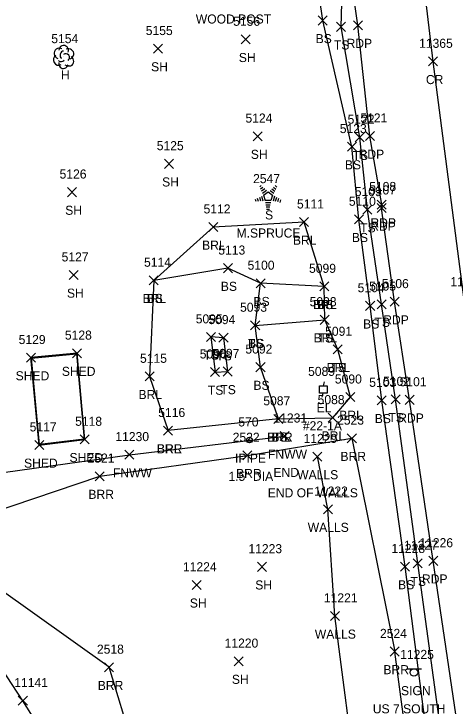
# Model space of a CAD drawing. Extents: x 1439173 to 1457902, y 641926 to 659889.
# Drawn here: x 1447864.3 to 1447961.7, y 648320.9 to 648473.7 of the extents above; entities that cross this region are included whole.
import ezdxf

# ---------------------------------------------------------------- set-up
doc = ezdxf.new("R2010")
doc.units = 0
for name, color, linetype in [('L_A', 7, 'Continuous'), ('L_C', 7, 'Continuous'), ('L_I', 7, 'Continuous'), ('L_TIC', 7, 'Continuous'), ('LABL', 7, 'Continuous'), ('LBC', 7, 'Continuous'), ('LELB', 7, 'Continuous'), ('Level 5', 7, 'Continuous'), ('LFNC', 7, 'Continuous'), ('LTC', 7, 'Continuous'), ('LTD', 7, 'Continuous'), ('LWS', 7, 'Continuous'), ('M_A', 7, 'Continuous'), ('M_C', 7, 'Continuous'), ('M_I', 7, 'Continuous'), ('MPIP', 7, 'Continuous'), ('P_A', 7, 'Continuous'), ('P_I', 7, 'Continuous'), ('P_TIC', 7, 'Continuous'), ('PET', 7, 'Continuous'), ('PRC', 7, 'Continuous'), ('S_A', 7, 'Continuous'), ('S_C', 7, 'Continuous'), ('S_I', 7, 'Continuous'), ('SSGN', 7, 'Continuous'), ('U_A', 7, 'Continuous'), ('U_C', 7, 'Continuous'), ('U_I', 7, 'Continuous'), ('UEPT', 7, 'Continuous')]:
    doc.layers.add(name, color=color, linetype=linetype)

msp = doc.modelspace()

# ---------------------------------------------------------------- linework, layer by layer
at = {"layer": 'L_TIC'}
for points in [[(1447931.48, 648471.2), (1447933.48, 648473.2)], [(1447933.48, 648471.2), (1447931.48, 648473.2)], [(1447935.54, 648469.8), (1447937.54, 648471.8)], [(1447937.54, 648469.8), (1447935.54, 648471.8)], [(1447914.46, 648467.03), (1447916.46, 648469.03)], [(1447916.46, 648467.03), (1447914.46, 648469.03)], [(1447895.1, 648464.99), (1447897.1, 648466.99)], [(1447897.1, 648464.99), (1447895.1, 648466.99)], [(1447917.11, 648445.67), (1447919.11, 648447.67)], [(1447919.11, 648445.67), (1447917.11, 648447.67)], [(1447939.67, 648445.42), (1447941.67, 648447.42)], [(1447941.67, 648445.42), (1447939.67, 648447.42)], [(1447937.94, 648443.36), (1447939.94, 648445.36)], [(1447939.94, 648443.36), (1447937.94, 648445.36)], [(1447897.52, 648439.58), (1447899.52, 648441.58)], [(1447899.52, 648439.58), (1447897.52, 648441.58)], [(1447876.12, 648433.33), (1447878.12, 648435.33)], [(1447878.12, 648433.33), (1447876.12, 648435.33)], [(1447941.34, 648429.45), (1447943.34, 648431.45)], [(1447943.34, 648429.45), (1447941.34, 648431.45)], [(1447927.36, 648426.72), (1447929.36, 648428.72)], [(1447929.36, 648426.72), (1447927.36, 648428.72)], [(1447939.47, 648427.32), (1447941.47, 648429.32)], [(1447941.47, 648427.32), (1447939.47, 648429.32)], [(1447907.3, 648425.63), (1447909.3, 648427.63)], [(1447909.3, 648425.63), (1447907.3, 648427.63)], [(1447910.54, 648416.55), (1447912.54, 648418.55)], [(1447912.54, 648416.55), (1447910.54, 648418.55)], [(1447876.51, 648415.04), (1447878.51, 648417.04)], [(1447878.51, 648415.04), (1447876.51, 648417.04)], [(1447894.15, 648413.87), (1447896.15, 648415.87)], [(1447896.15, 648413.87), (1447894.15, 648415.87)], [(1447894.15, 648413.87), (1447896.15, 648415.87)], [(1447896.15, 648413.87), (1447894.15, 648415.87)], [(1447917.75, 648413.21), (1447919.75, 648415.21)], [(1447919.75, 648413.21), (1447917.75, 648415.21)], [(1447917.75, 648413.21), (1447919.75, 648415.21)], [(1447919.75, 648413.21), (1447917.75, 648415.21)], [(1447931.81, 648412.52), (1447933.81, 648414.52)], [(1447933.81, 648412.52), (1447931.81, 648414.52)], [(1447931.81, 648412.52), (1447933.81, 648414.52)], [(1447933.81, 648412.52), (1447931.81, 648414.52)], [(1447941.96, 648408.24), (1447943.96, 648410.24)], [(1447943.96, 648408.24), (1447941.96, 648410.24)], [(1447944.5, 648408.6), (1447946.5, 648410.6)], [(1447946.5, 648408.6), (1447944.5, 648410.6)], [(1447931.93, 648405.16), (1447933.93, 648407.16)], [(1447933.93, 648405.16), (1447931.93, 648407.16)], [(1447931.93, 648405.16), (1447933.93, 648407.16)], [(1447933.93, 648405.16), (1447931.93, 648407.16)], [(1447916.56, 648403.94), (1447918.56, 648405.94)], [(1447918.56, 648403.94), (1447916.56, 648405.94)], [(1447916.56, 648403.94), (1447918.56, 648405.94)], [(1447918.56, 648403.94), (1447916.56, 648405.94)], [(1447906.78, 648401.37), (1447908.78, 648403.37)], [(1447908.78, 648401.37), (1447906.78, 648403.37)], [(1447909.57, 648401.21), (1447911.57, 648403.21)], [(1447911.57, 648401.21), (1447909.57, 648403.21)], [(1447909.57, 648401.21), (1447911.57, 648403.21)], [(1447911.57, 648401.21), (1447909.57, 648403.21)], [(1447934.79, 648398.63), (1447936.79, 648400.63)], [(1447936.79, 648398.63), (1447934.79, 648400.63)], [(1447934.79, 648398.63), (1447936.79, 648400.63)], [(1447936.79, 648398.63), (1447934.79, 648400.63)], [(1447877.23, 648397.79), (1447879.23, 648399.79)], [(1447879.23, 648397.79), (1447877.23, 648399.79)], [(1447867.03, 648396.81), (1447869.03, 648398.81)], [(1447869.03, 648396.81), (1447867.03, 648398.81)], [(1447867.03, 648396.81), (1447869.03, 648398.81)], [(1447869.03, 648396.81), (1447867.03, 648398.81)], [(1447917.74, 648394.71), (1447919.74, 648396.71)], [(1447919.74, 648394.71), (1447917.74, 648396.71)], [(1447893.26, 648392.67), (1447895.26, 648394.67)], [(1447895.26, 648392.67), (1447893.26, 648394.67)], [(1447907.71, 648393.63), (1447909.71, 648395.63)], [(1447909.71, 648393.63), (1447907.71, 648395.63)], [(1447910.47, 648393.75), (1447912.47, 648395.75)], [(1447912.47, 648393.75), (1447910.47, 648395.75)], [(1447910.47, 648393.75), (1447912.47, 648395.75)], [(1447912.47, 648393.75), (1447910.47, 648395.75)], [(1447937.6, 648388.1), (1447939.6, 648390.1)], [(1447939.6, 648388.1), (1447937.6, 648390.1)], [(1447944.53, 648387.37), (1447946.53, 648389.37)], [(1447946.53, 648387.37), (1447944.53, 648389.37)], [(1447947.59, 648387.59), (1447949.59, 648389.59)], [(1447949.59, 648387.59), (1447947.59, 648389.59)], [(1447921.7, 648383.29), (1447923.7, 648385.29)], [(1447923.7, 648383.29), (1447921.7, 648385.29)], [(1447921.7, 648383.29), (1447923.7, 648385.29)], [(1447923.7, 648383.29), (1447921.7, 648385.29)], [(1447921.7, 648383.29), (1447923.7, 648385.29)], [(1447923.7, 648383.29), (1447921.7, 648385.29)], [(1447933.7, 648383.55), (1447935.7, 648385.55)], [(1447935.7, 648383.55), (1447933.7, 648385.55)], [(1447897.34, 648380.71), (1447899.34, 648382.71)], [(1447899.34, 648380.71), (1447897.34, 648382.71)], [(1447897.34, 648380.71), (1447899.34, 648382.71)], [(1447899.34, 648380.71), (1447897.34, 648382.71)], [(1447878.92, 648378.77), (1447880.92, 648380.77)], [(1447880.92, 648378.77), (1447878.92, 648380.77)], [(1447923.06, 648379.5), (1447925.06, 648381.5)], [(1447925.06, 648379.5), (1447923.06, 648381.5)], [(1447937.91, 648379.03), (1447939.91, 648381.03)], [(1447939.91, 648379.03), (1447937.91, 648381.03)], [(1447868.88, 648377.53), (1447870.88, 648379.53)], [(1447870.88, 648377.53), (1447868.88, 648379.53)], [(1447868.88, 648377.53), (1447870.88, 648379.53)], [(1447870.88, 648377.53), (1447868.88, 648379.53)], [(1447888.8, 648375.39), (1447890.8, 648377.39)], [(1447890.8, 648375.39), (1447888.8, 648377.39)], [(1447914.86, 648375.25), (1447916.86, 648377.25)], [(1447916.86, 648375.25), (1447914.86, 648377.25)], [(1447930.3, 648374.99), (1447932.3, 648376.99)], [(1447932.3, 648374.99), (1447930.3, 648376.99)], [(1447882.24, 648370.65), (1447884.24, 648372.65)], [(1447884.24, 648370.65), (1447882.24, 648372.65)], [(1447932.63, 648363.37), (1447934.63, 648365.37)], [(1447934.63, 648363.37), (1447932.63, 648365.37)], [(1447952.47, 648351.43), (1447954.47, 648353.43)], [(1447954.47, 648351.43), (1447952.47, 648353.43)], [(1447918.09, 648350.66), (1447920.09, 648352.66)], [(1447920.09, 648350.66), (1447918.09, 648352.66)], [(1447949.68, 648350.71), (1447951.68, 648352.71)], [(1447951.68, 648350.71), (1447949.68, 648352.71)], [(1447903.64, 648346.67), (1447905.64, 648348.67)], [(1447905.64, 648346.67), (1447903.64, 648348.67)], [(1447934.19, 648339.81), (1447936.19, 648341.81)], [(1447936.19, 648339.81), (1447934.19, 648341.81)], [(1447947.39, 648331.97), (1447949.39, 648333.97)], [(1447949.39, 648331.97), (1447947.39, 648333.97)], [(1447912.93, 648329.83), (1447914.93, 648331.83)], [(1447914.93, 648329.83), (1447912.93, 648331.83)], [(1447884.31, 648328.49), (1447886.31, 648330.49)], [(1447886.31, 648328.49), (1447884.31, 648330.49)], [(1447865.25, 648321.11), (1447867.25, 648323.11)], [(1447867.25, 648321.11), (1447865.25, 648323.11)]]:
    msp.add_lwpolyline(points, dxfattribs=at)
at = {"layer": 'LABL'}
for points in [[(1447922.7, 648384.29), (1447934.7, 648384.55), (1447938.6, 648389.1), (1447935.79, 648399.63), (1447932.93, 648406.16), (1447932.81, 648413.52), (1447928.36, 648427.72), (1447908.3, 648426.63), (1447895.15, 648414.87), (1447894.26, 648393.67), (1447898.34, 648381.71)], [(1447922.7, 648384.29), (1447898.34, 648381.71)], [(1447975.52, 648148.69), (1447981.52, 648110.97), (1447974.2, 648092.22), (1447958.64, 648075.67), (1447941.87, 648100.07), (1447936.57, 648139.24), (1447926.83, 648188.41), (1447923.24, 648233.98), (1447912.22, 648276.03), (1447890.52, 648312.32), (1447885.31, 648329.49), (1447844.46, 648358.6), (1447883.24, 648371.65), (1447915.86, 648376.25), (1447938.91, 648380.03), (1447948.39, 648332.97), (1447948.3, 648332.92), (1447954.84, 648284.4)]]:
    msp.add_lwpolyline(points, dxfattribs=at)
at = {"layer": 'LBC'}
for points in [[(1447869.88, 648378.53), (1447879.92, 648379.77), (1447878.23, 648398.79), (1447868.03, 648397.81)], [(1447869.88, 648378.53), (1447868.03, 648397.81)]]:
    msp.add_lwpolyline(points, dxfattribs=at)
at = {"layer": 'LELB'}
for points in [[(1447948.59, 648388.59), (1447945.5, 648409.6), (1447942.34, 648430.45), (1447940.67, 648446.42), (1447936.54, 648470.8), (1447937.18, 648491.86), (1447931.97, 648504.86)], [(1447945.53, 648388.37), (1447942.96, 648409.24), (1447940.47, 648428.32), (1447938.94, 648444.36), (1447932.48, 648472.2), (1447929.65, 648492.09), (1447928.7, 648502.87)], [(1447922.7, 648384.29), (1447918.74, 648395.71), (1447917.56, 648404.94), (1447918.75, 648414.21), (1447911.54, 648417.55), (1447895.15, 648414.87)], [(1447932.81, 648413.52), (1447918.75, 648414.21)], [(1447917.56, 648404.94), (1447932.93, 648406.16)], [(1447910.57, 648402.21), (1447907.78, 648402.37), (1447908.71, 648394.63), (1447911.47, 648394.75)], [(1447910.57, 648402.21), (1447911.47, 648394.75)], [(1447950.68, 648351.71), (1447945.53, 648388.37)], [(1447953.47, 648352.43), (1447948.59, 648388.59)], [(1447967.66, 648065.76), (1447976.87, 648078.24), (1447982.78, 648088.97), (1447983.42, 648098.07), (1447983.72, 648107.96), (1447978.22, 648153.43), (1447970.56, 648203.55), (1447964.13, 648253.31), (1447956.59, 648305.82), (1447950.68, 648351.71)], [(1447967.66, 648065.76), (1447977.17, 648078.12), (1447987.3, 648088.16), (1447988.63, 648096.98), (1447988.8, 648110.23), (1447983.01, 648152.4), (1447974.58, 648204.46), (1447966.72, 648253.63), (1447959.67, 648307.38), (1447953.47, 648352.43)], [(1447925.77, 648058.24), (1447929.14, 648088.66), (1447919.16, 648115.38), (1447915.7, 648147.78), (1447907.31, 648180.91), (1447901.37, 648223.58), (1447896.17, 648258.23), (1447883.2, 648295.32), (1447866.25, 648322.11), (1447854.43, 648340.12), (1447846.62, 648343.8), (1447805.14, 648342.06)]]:
    msp.add_lwpolyline(points, dxfattribs=at)
at = {"layer": 'Level 5'}
for p, q in [((1447868.14, 648397.72), (1447878.14, 648398.68)), ((1447869.97, 648378.64), (1447868.14, 648397.72)), ((1447868.14, 648397.72), (1447868.14, 648397.72)), ((1447878.14, 648398.68), (1447879.81, 648379.86)), ((1447879.81, 648379.86), (1447869.97, 648378.64))]:
    msp.add_line(p, q, dxfattribs=at)
at = {"layer": 'LFNC'}
msp.add_lwpolyline([(1447796.43, 648362.56), (1447831.4, 648366.82), (1447851.32, 648370.99), (1447889.8, 648376.39), (1447924.06, 648380.5)], dxfattribs=at)
at = {"layer": 'LTC'}
for p, q in [((1447918.56, 648435.52), (1447918.91, 648435.78)), ((1447921.95, 648435.76), (1447922.37, 648435.46)), ((1447918.77, 648435.06), (1447919.29, 648435.44)), ((1447918.97, 648434.59), (1447919.68, 648435.1)), ((1447919.18, 648434.12), (1447920.06, 648434.76)), ((1447919.41, 648433.67), (1447920.42, 648434.4)), ((1447920.42, 648434.4), (1447921.42, 648433.68)), ((1447920.84, 648434.72), (1447921.65, 648434.13)), ((1447921.21, 648435.06), (1447921.89, 648434.57)), ((1447921.58, 648435.41), (1447922.13, 648435.01)), ((1447917.59, 648432.8), (1447917.74, 648432.33)), ((1447918.04, 648433.02), (1447918.26, 648432.37)), ((1447918.5, 648433.23), (1447918.77, 648432.4)), ((1447918.95, 648433.45), (1447919.29, 648432.43)), ((1447919.41, 648433.67), (1447919.8, 648432.48)), ((1447921.03, 648432.48), (1447919.8, 648432.48)), ((1447921.42, 648433.68), (1447921.03, 648432.48)), ((1447921.86, 648433.41), (1447921.52, 648432.37)), ((1447922.3, 648433.16), (1447922.01, 648432.27)), ((1447922.74, 648432.91), (1447922.51, 648432.18)), ((1447923.19, 648432.66), (1447923, 648432.08)), ((1447920.99, 648431.98), (1447919.84, 648431.98)), ((1447920.9, 648431.48), (1447919.92, 648431.48)), ((1447920.82, 648430.98), (1447919.99, 648430.98)), ((1447920.74, 648430.48), (1447920.06, 648430.48))]:
    msp.add_line(p, q, dxfattribs=at)
at = {"layer": 'LTD'}
msp.add_line((1447875.23, 648464.2), (1447875.23, 648464.2), dxfattribs=at)
msp.add_line((1447875.23, 648464.2), (1447875.23, 648464.2), dxfattribs=at)
msp.add_arc((1447875.28, 648465.64), 1.05, 335.5272, 180.9563, dxfattribs=at)
for centre, major_axis, ratio, start_param, end_param in [((1447874.44, 648464.87), (1.21, -0.51), 0.895232, 1.570796, 4.712389), ((1447876.27, 648464.79), (-1.14, -0.48), 0.949671, 1.570796, 4.712389), ((1447874.15, 648463.5), (0.58, -1.04), 0.959034, 3.141593, 6.283185), ((1447875.02, 648464.66), (-0.208, -0.792), 0.645439, 3.141593, 6.283185), ((1447875.73, 648464.04), (-0.5, 0.667), 0.989748, 3.141593, 6.283185), ((1447874.77, 648463.45), (-0.625, -0.083), 0.423636, 0, 3.141593), ((1447876.23, 648463.37), (-1.09, 0.79), 0.841452, 1.570796, 4.712389), ((1447875.23, 648462.7), (0.26, 1.06), 0.942809, 1.570796, 4.712389)]:
    msp.add_ellipse(centre, major_axis=major_axis, ratio=ratio, start_param=start_param, end_param=end_param, dxfattribs=at)
at = {"layer": 'LWS'}
msp.add_lwpolyline([(1447969.79, 648089.5), (1447969.72, 648112.61), (1447965.04, 648152.62), (1447958.14, 648201.23), (1447950.22, 648257.11), (1447940.26, 648301.84), (1447935.19, 648340.81), (1447933.63, 648364.37), (1447931.3, 648375.99)], dxfattribs=at)
at = {"layer": 'MPIP'}
for radius in [0.625, 0.0833]:
    msp.add_circle((1447916.29, 648379.63), radius, dxfattribs=at)
at = {"layer": 'P_TIC'}
for points in [[(1447939.26, 648470.16), (1447941.26, 648472.16)], [(1447941.26, 648470.16), (1447939.26, 648472.16)], [(1447955.84, 648462.17), (1447957.84, 648464.17)], [(1447957.84, 648462.17), (1447955.84, 648464.17)], [(1447941.92, 648445.7), (1447943.92, 648447.7)], [(1447943.92, 648445.7), (1447941.92, 648447.7)], [(1447944.52, 648430.58), (1447946.52, 648432.58)], [(1447946.52, 648430.58), (1447944.52, 648432.58)], [(1447944.48, 648429.81), (1447946.48, 648431.81)], [(1447946.48, 648429.81), (1447944.48, 648431.81)], [(1447947.36, 648409.15), (1447949.36, 648411.15)], [(1447949.36, 648409.15), (1447947.36, 648411.15)], [(1447950.67, 648387.5), (1447952.67, 648389.5)], [(1447952.67, 648387.5), (1447950.67, 648389.5)], [(1447955.91, 648351.98), (1447957.91, 648353.98)], [(1447957.91, 648351.98), (1447955.91, 648353.98)]]:
    msp.add_lwpolyline(points, dxfattribs=at)
at = {"layer": 'PET'}
for points in [[(1447951.67, 648388.5), (1447948.36, 648410.15), (1447945.48, 648430.81), (1447945.52, 648431.58), (1447942.92, 648446.7), (1447940.26, 648471.16), (1447937.28, 648491.77), (1447936.25, 648502.67), (1447932.52, 648537.64), (1447930.85, 648551.12)], [(1447956.91, 648352.98), (1447951.67, 648388.5)], [(1447992.52, 648117.53), (1447986.94, 648153.74), (1447978.51, 648205.18), (1447971.14, 648254.54), (1447963.53, 648308.21), (1447956.91, 648352.98)]]:
    msp.add_lwpolyline(points, dxfattribs=at)
at = {"layer": 'PRC'}
msp.add_lwpolyline([(1448032.33, 647961.7), (1448025.03, 648003.46), (1448015.67, 648063.56), (1448008.21, 648110.03), (1448001.08, 648156.37), (1447993.04, 648207.4), (1447985.4, 648256.52), (1447977.63, 648310.23), (1447970.83, 648357.73), (1447966.46, 648396.63), (1447963.75, 648410.58), (1447956.84, 648463.17), (1447947.44, 648542.38), (1447940.67, 648596), (1447933.63, 648644.51), (1447928.19, 648688.31), (1447922.05, 648736.93), (1447916.64, 648778.15)], dxfattribs=at)
at = {"layer": 'SSGN'}
for p, q in [((1447950.99, 648329.18), (1447954.32, 648329.18)), ((1447952.63, 648328.35), (1447952.63, 648328.35))]:
    msp.add_line(p, q, dxfattribs=at)
msp.add_circle((1447952.63, 648328.35), 0.833, dxfattribs=at)
at = {"layer": 'UEPT'}
for p, q in [((1447931.77, 648389.95), (1447931.77, 648391.61)), ((1447931.77, 648391.61), (1447933.43, 648391.61)), ((1447932.77, 648392.45), (1447932.6, 648391.61)), ((1447933.43, 648391.61), (1447933.43, 648389.95)), ((1447933.43, 648389.95), (1447931.77, 648389.95)), ((1447932.35, 648389.11), (1447932.6, 648389.95)), ((1447932.6, 648390.78), (1447932.6, 648390.78))]:
    msp.add_line(p, q, dxfattribs=at)

# ---------------------------------------------------------------- texts
at = {"layer": 'L_A'}
for s, p in [('BS', (1447930.92, 648467.2)), ('TS', (1447934.95, 648465.8)), ('SH', (1447913.95, 648463.03)), ('SH', (1447894.58, 648460.99)), ('H', (1447874.66, 648459.2)), ('SH', (1447916.6, 648441.67)), ('TS', (1447939.08, 648441.42)), ('BS', (1447937.38, 648439.36)), ('SH', (1447897.01, 648435.58)), ('SH', (1447875.61, 648429.33)), ('S', (1447919.75, 648428.31)), ('TS', (1447940.75, 648425.45)), ('BS', (1447938.92, 648423.32)), ('BRL', (1447905.84, 648421.63)), ('BRL', (1447925.9, 648422.72)), ('BS', (1447909.98, 648412.55)), ('SH', (1447876, 648411.04)), ('BRL', (1447892.69, 648409.87)), ('BS', (1447893.59, 648409.87)), ('BS', (1447917.19, 648409.21)), ('BS', (1447917.19, 648409.21)), ('BRL', (1447930.35, 648408.52)), ('BS', (1447931.25, 648408.52)), ('TS', (1447943.91, 648404.6)), ('BS', (1447941.4, 648404.24)), ('TS', (1447915.97, 648399.94)), ('BS', (1447916.01, 648399.94)), ('BRL', (1447930.47, 648401.16)), ('TS', (1447931.34, 648401.16)), ('TS', (1447906.19, 648397.37)), ('TS', (1447908.98, 648397.21)), ('TS', (1447908.98, 648397.21)), ('SHED', (1447874.87, 648393.79)), ('BRL', (1447933.34, 648394.63)), ('TS', (1447934.2, 648394.63)), ('SHED', (1447864.67, 648392.81)), ('SHED', (1447864.67, 648392.81)), ('BS', (1447917.18, 648390.71)), ('TS', (1447907.12, 648389.63)), ('TS', (1447909.88, 648389.75)), ('TS', (1447909.88, 648389.75)), ('BRL', (1447891.8, 648388.67)), ('BRL', (1447936.14, 648384.1)), ('BS', (1447943.97, 648383.37)), ('TS', (1447947, 648383.59)), ('BRR', (1447920.19, 648379.29)), ('BRL', (1447920.24, 648379.29)), ('BS', (1447921.14, 648379.29)), ('BRL', (1447932.24, 648379.55)), ('BRR', (1447895.83, 648376.71)), ('BRL', (1447895.89, 648376.71)), ('FNWW', (1447920.4, 648375.5)), ('SHED', (1447876.56, 648374.77)), ('BRR', (1447936.4, 648375.03)), ('SHED', (1447866.52, 648373.53)), ('SHED', (1447866.52, 648373.53)), ('FNWW', (1447886.15, 648371.39)), ('BRR', (1447913.35, 648371.25)), ('WALLS', (1447926.84, 648370.99)), ('BRR', (1447880.73, 648366.65)), ('WALLS', (1447929.17, 648359.37)), ('SH', (1447917.58, 648346.66)), ('BS', (1447949.12, 648346.71)), ('TS', (1447951.88, 648347.43)), ('SH', (1447903.13, 648342.67)), ('WALLS', (1447930.74, 648335.81)), ('BRR', (1447945.88, 648327.97)), ('SH', (1447912.42, 648325.83)), ('BRR', (1447882.8, 648324.49))]:
    msp.add_text(s, height=2, dxfattribs=at).set_placement(p)
at = {"layer": 'L_C'}
for s, p in [('M.SPRUCE', (1447913.45, 648424.31)), ('END', (1447921.59, 648371.5)), ('END OF WALLS', (1447920.34, 648366.99))]:
    msp.add_text(s, height=2, dxfattribs=at).set_placement(p)
at = {"layer": 'L_I'}
for s, p in [('5156', (1447912.71, 648471.03)), ('5155', (1447893.4, 648468.99)), ('5154', (1447872.54, 648467.2)), ('5124', (1447915.42, 648449.67)), ('5122', (1447937.98, 648449.42)), ('5123', (1447936.25, 648447.36)), ('5125', (1447895.83, 648443.58)), ('5126', (1447874.37, 648437.33)), ('2547', (1447917.1, 648436.31)), ('5109', (1447939.56, 648433.45)), ('5111', (1447926.8, 648430.72)), ('5110', (1447938.26, 648431.32)), ('5112', (1447906.17, 648429.63)), ('5113', (1447909.42, 648420.55)), ('5127', (1447874.82, 648419.04)), ('5114', (1447893.02, 648417.87)), ('5114', (1447893.02, 648417.87)), ('5100', (1447915.89, 648417.21)), ('5100', (1447915.89, 648417.21)), ('5099', (1447929.46, 648416.52)), ('5099', (1447929.46, 648416.52)), ('5104', (1447940.19, 648412.24)), ('5105', (1447942.73, 648412.6)), ('5098', (1447929.59, 648409.16)), ('5098', (1447929.59, 648409.16)), ('5093', (1447914.23, 648407.94)), ('5093', (1447914.23, 648407.94)), ('5095', (1447904.44, 648405.37)), ('5094', (1447907.23, 648405.21)), ('5094', (1447907.23, 648405.21)), ('5128', (1447875.54, 648401.79)), ('5091', (1447933.02, 648402.63)), ('5091', (1447933.02, 648402.63)), ('5129', (1447865.33, 648400.81)), ('5129', (1447865.33, 648400.81)), ('5092', (1447915.4, 648398.71)), ('5096', (1447905.32, 648397.63)), ('5097', (1447908.13, 648397.75)), ('5097', (1447908.13, 648397.75)), ('5115', (1447892.13, 648396.67)), ('5090', (1447935.17, 648392.1)), ('5103', (1447942.75, 648391.37)), ('5102', (1447945.82, 648391.59)), ('5087', (1447919.36, 648387.29)), ('5087', (1447919.36, 648387.29)), ('5087', (1447919.36, 648387.29)), ('5088', (1447931.36, 648387.55)), ('5116', (1447896.16, 648384.71)), ('5116', (1447896.16, 648384.71)), ('11231', (1447921.6, 648383.5)), ('5118', (1447877.8, 648382.77)), ('2523', (1447935.65, 648383.03)), ('5117', (1447867.76, 648381.53)), ('5117', (1447867.76, 648381.53)), ('11230', (1447886.69, 648379.39)), ('2522', (1447912.6, 648379.25)), ('11229', (1447928.26, 648378.99)), ('2521', (1447880.54, 648374.65)), ('11222', (1447930.6, 648367.37)), ('11223', (1447916.07, 648354.66)), ('11228', (1447947.65, 648354.71)), ('11227', (1447950.44, 648355.43)), ('11224', (1447901.62, 648350.67)), ('11221', (1447932.74, 648343.81)), ('2524', (1447945.13, 648335.97)), ('11220', (1447910.82, 648333.83)), ('2518', (1447882.62, 648332.49)), ('11141', (1447864.36, 648325.11))]:
    msp.add_text(s, height=2, dxfattribs=at).set_placement(p)
at = {"layer": 'LTC'}
msp.add_text('.', height=1.04, rotation=270, dxfattribs=at).set_placement((1447920.3, 648433.42))
at = {"layer": 'M_A'}
msp.add_text('IPIPE', height=2, dxfattribs=at).set_placement((1447913.12, 648374.63))
at = {"layer": 'M_C'}
msp.add_text('1.5" DIA', height=2, dxfattribs=at).set_placement((1447911.67, 648370.63))
at = {"layer": 'M_I'}
msp.add_text('570', height=2, dxfattribs=at).set_placement((1447913.84, 648382.63))
at = {"layer": 'P_A'}
for s, p in [('RDP', (1447937.75, 648466.16)), ('CR', (1447955.27, 648458.17)), ('RDP', (1447940.41, 648441.7)), ('RDP', (1447943.01, 648426.58)), ('RDP', (1447942.97, 648425.81)), ('RDP', (1447945.85, 648405.15)), ('RDP', (1447949.16, 648383.5)), ('RDP', (1447954.4, 648347.98))]:
    msp.add_text(s, height=2, dxfattribs=at).set_placement(p)
at = {"layer": 'P_I'}
for s, p in [('11365', (1447953.77, 648466.17)), ('5121', (1447940.79, 648449.7)), ('5107', (1447942.71, 648433.81)), ('5108', (1447942.75, 648434.58)), ('5106', (1447945.54, 648413.15)), ('11326', (1447960.67, 648413.58)), ('5101', (1447949.46, 648391.5)), ('11226', (1447953.83, 648355.98))]:
    msp.add_text(s, height=2, dxfattribs=at).set_placement(p)
at = {"layer": 'S_A'}
msp.add_text('SIGN', height=2, dxfattribs=at).set_placement((1447949.77, 648323.33))
at = {"layer": 'S_C'}
for s, p in [('WOOD POST', (1447904.45, 648471.53)), ('US 7 SOUTH', (1447943.54, 648319.33))]:
    msp.add_text(s, height=2, dxfattribs=at).set_placement(p)
at = {"layer": 'S_I'}
msp.add_text('11225', height=2, dxfattribs=at).set_placement((1447949.59, 648331.33))
at = {"layer": 'U_A'}
msp.add_text('EL', height=2, dxfattribs=at).set_placement((1447931.14, 648385.78))
at = {"layer": 'U_C'}
msp.add_text('#22-1A', height=2, dxfattribs=at).set_placement((1447928.1, 648381.78))
at = {"layer": 'U_I'}
msp.add_text('5089', height=2, dxfattribs=at).set_placement((1447929.25, 648393.78))

doc.saveas('drawing.dxf')
